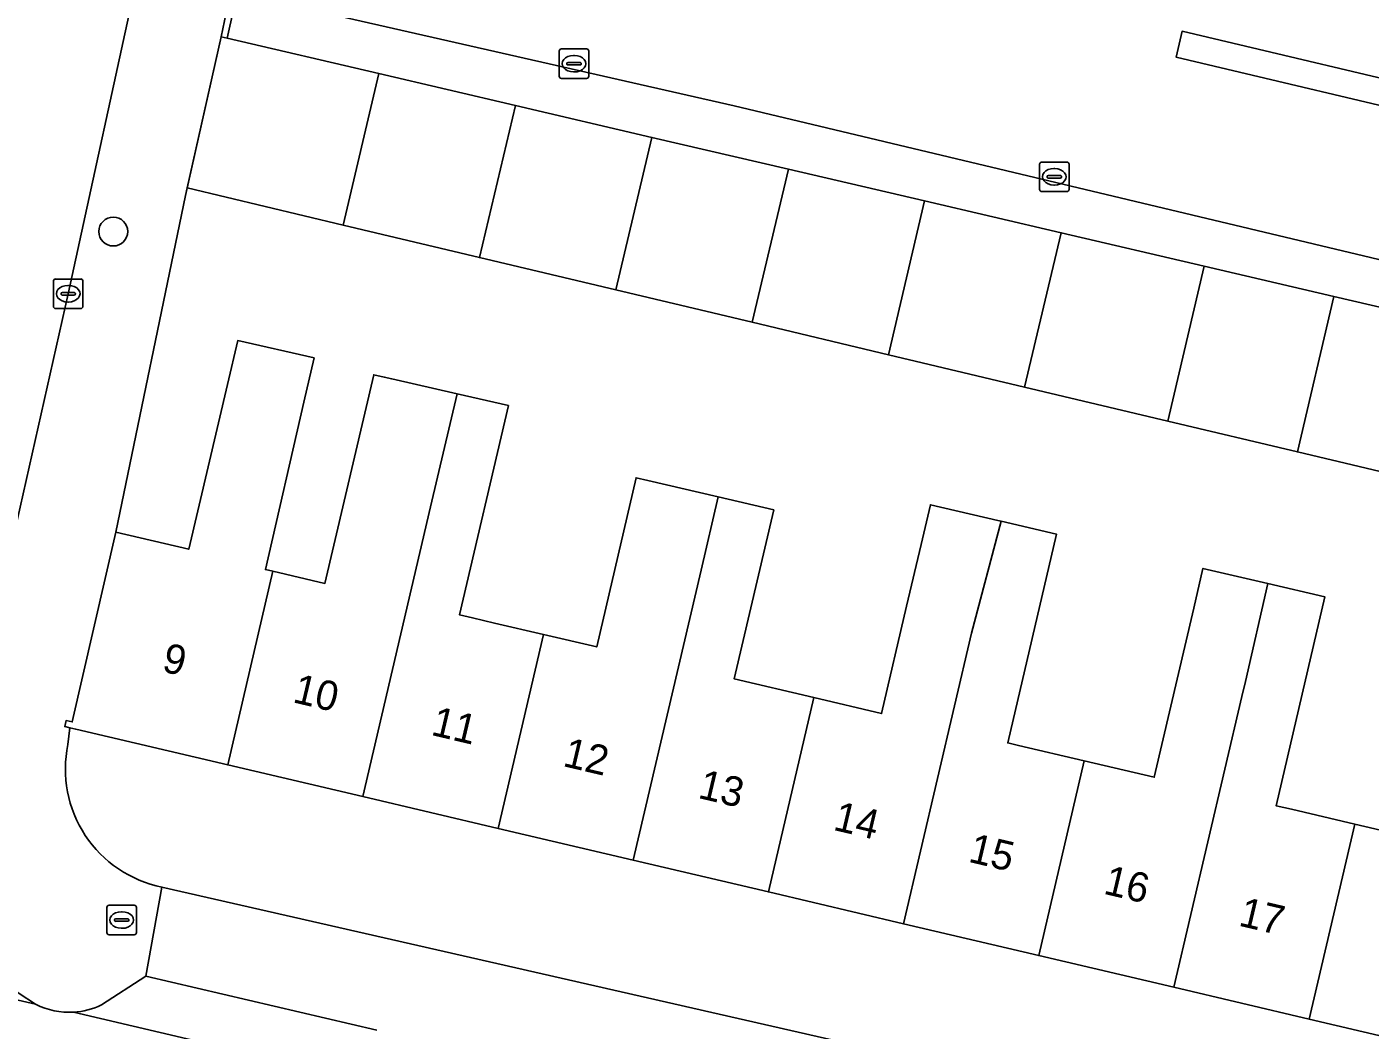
# Model space of a CAD drawing. Extents: x 162172 to 163187, y 382874 to 383685.
# Drawn here: x 163000.39 to 163045.92, y 383304.09 to 383338.09 of the extents above; entities that cross this region are included whole.
import ezdxf

# ---------------------------------------------------------------- set-up
doc = ezdxf.new("R2010")
doc.units = 0
for name, color, linetype in [('IMGEO_Boom', 7, 'Continuous'), ('IMGEO_Brandkraan', 7, 'Continuous'), ('IMGEO_Erf', 7, 'Continuous'), ('IMGEO_Groenvoorziening', 7, 'Continuous'), ('IMGEO_Haag', 7, 'Continuous'), ('IMGEO_Kolk', 7, 'Continuous'), ('IMGEO_Muur', 7, 'Continuous'), ('IMGEO_Pand', 7, 'Continuous'), ('IMGEO_Pand_nummerreeks', 7, 'Continuous'), ('IMGEO_Parkeervlak_open', 7, 'Continuous'), ('IMGEO_Rijbaan_lokaal_gesloten', 7, 'Continuous'), ('IMGEO_Rijbaan_lokaal_open', 7, 'Continuous'), ('IMGEO_Voetpad_open', 7, 'Continuous')]:
    doc.layers.add(name, color=color, linetype=linetype)

msp = doc.modelspace()

# ---------------------------------------------------------------- linework, layer by layer
at = {"layer": 'IMGEO_Boom'}
msp.add_circle((163003.322, 383331.156), 0.489, dxfattribs=at)
at = {"layer": 'IMGEO_Brandkraan'}
for p, q in [((163003.107, 383307.394), (163003.107, 383308.246)), ((163003.182, 383308.32), (163004.034, 383308.32)), ((163004.108, 383308.246), (163004.108, 383307.394)), ((163003.366, 383307.814), (163003.366, 383307.826)), ((163003.804, 383307.777), (163003.406, 383307.777)), ((163003.409, 383307.863), (163003.807, 383307.863)), ((163003.595, 383308.1), (163003.62, 383308.1)), ((163003.85, 383307.826), (163003.85, 383307.814)), ((163004.034, 383307.32), (163003.182, 383307.32)), ((163003.618, 383307.54), (163003.593, 383307.54))]:
    msp.add_line(p, q, dxfattribs=at)
for points in [[(163003.107, 383307.394), (163003.107, 383308.246)], [(163003.182, 383308.32), (163004.034, 383308.32)], [(163004.108, 383308.246), (163004.108, 383307.394)], [(163004.034, 383307.32), (163003.182, 383307.32)]]:
    msp.add_lwpolyline(points, dxfattribs=at)
for centre, radius, start, end in [((163003.184, 383308.244), 0.0765, 91.552, 178.448), ((163003.184, 383308.244), 0.0765, 91.552, 178.448), ((163004.032, 383308.244), 0.0765, 1.552, 88.448), ((163004.032, 383308.244), 0.0765, 1.552, 88.448), ((163003.406, 383307.823), 0.0403, 85.8775, 175.7526), ((163003.403, 383307.813), 0.0366, 178.938, 274.7102), ((163003.807, 383307.82), 0.043, 264.8664, 352.4533), ((163003.811, 383307.825), 0.0386, 1.7309, 96.639), ((163003.184, 383307.396), 0.0765, 181.552, 268.448), ((163003.184, 383307.396), 0.0765, 181.552, 268.448), ((163004.032, 383307.396), 0.0765, 271.552, 358.448), ((163004.032, 383307.396), 0.0765, 271.552, 358.448)]:
    msp.add_arc(centre, radius, start, end, dxfattribs=at)
for centre, major_axis, ratio, start_param, end_param in [((163003.594, 383307.82), (-0.387, 0.002), 0.722429, 4.712389, 7.853982), ((163003.619, 383307.82), (-0.39, 0.002), 0.717154, 1.570796, 4.712389)]:
    msp.add_ellipse(centre, major_axis=major_axis, ratio=ratio, start_param=start_param, end_param=end_param, dxfattribs=at)
at = {"layer": 'IMGEO_Erf'}
for points in [[(163028.621, 383381.613), (163027.495, 383376.637), (163026.302, 383371.37), (163025.125, 383366.173), (163023.8, 383360.321), (163022.475, 383354.469), (163021.15, 383348.619), (163023.113, 383348.175), (163021.715, 383341.969), (163019.744, 383342.409), (163011.477, 383344.278), (163010.383, 383344.525), (163008.798, 383344.885), (163008.637, 383344.197), (163008.425, 383344.242), (163007.31, 383339.345), (163007.3, 383339.303), (163024.371, 383335.416), (163049.111, 383329.524)], [(163047.876, 383322.636), (163043.458, 383323.686), (163039.066, 383324.73), (163034.212, 383325.884), (163029.595, 383326.981), (163024.979, 383328.079), (163020.361, 383329.176), (163015.735, 383330.276), (163011.109, 383331.376), (163005.826, 383332.632), (163005.77, 383332.383), (163003.41, 383320.962), (163005.882, 383320.388), (163007.192, 383325.97), (163007.543, 383327.461), (163010.127, 383326.87), (163009.777, 383325.378), (163008.478, 383319.701), (163008.735, 383319.641), (163010.497, 383319.23), (163012.148, 383326.304), (163012.507, 383326.222), (163012.763, 383326.163), (163014.974, 383325.657), (163016.717, 383325.259), (163015.061, 383318.164), (163015.5, 383318.061), (163016.24, 383317.888), (163017.901, 383317.5), (163019.708, 383317.077), (163021.045, 383322.809), (163021.443, 383322.716), (163023.825, 383322.159), (163025.709, 383321.719), (163024.37, 383315.991), (163027.067, 383315.358), (163029.365, 383314.819), (163030.214, 383318.453), (163030.704, 383320.552), (163031.018, 383321.897), (163033.306, 383321.362), (163033.416, 383321.336), (163035.294, 383320.897), (163033.641, 383313.821), (163034.011, 383313.735), (163036.235, 383313.216), (163038.607, 383312.662), (163039.945, 383318.393), (163040.259, 383319.738), (163042.454, 383319.225), (163044.392, 383318.772), (163042.739, 383311.696), (163043.262, 383311.574), (163045.402, 383311.074), (163047.483, 383310.588)], [(163052.749, 383298.641), (163053.317, 383302.24), (163048.438, 383303.387), (163043.857, 383304.464), (163039.274, 383305.54), (163034.692, 383306.617), (163030.111, 383307.694), (163025.528, 383308.771), (163020.947, 383309.848), (163016.364, 383310.925), (163011.782, 383312.002), (163007.2, 383313.079), (163002.05, 383314.289), (163001.848, 383314.337), (163001.784, 383313.767)], [(163004.968, 383308.94), (163052.071, 383298.201)]]:
    msp.add_lwpolyline(points, dxfattribs=at)
msp.add_lwpolyline([(163049.191, 383335.666), (163048.983, 383334.788), (163039.345, 383337.067), (163039.552, 383337.946)], close=True, dxfattribs=at)
msp.add_arc((163005.772, 383312.934), 4.074, 168.2031, 258.6164, dxfattribs=at)
at = {"layer": 'IMGEO_Groenvoorziening'}
msp.add_lwpolyline([(163049.191, 383335.666), (163039.552, 383337.946), (163039.345, 383337.067), (163048.983, 383334.788)], close=True, dxfattribs=at)
at = {"layer": 'IMGEO_Haag'}
msp.add_lwpolyline([(163049.191, 383335.666), (163039.552, 383337.946), (163039.345, 383337.067), (163048.983, 383334.788)], close=True, dxfattribs=at)
at = {"layer": 'IMGEO_Kolk'}
for p, q in [((163018.513, 383337.345), (163019.365, 383337.345)), ((163018.438, 383336.419), (163018.438, 383337.271)), ((163018.926, 383337.125), (163018.951, 383337.125)), ((163019.439, 383337.271), (163019.439, 383336.419)), ((163018.697, 383336.839), (163018.697, 383336.851)), ((163019.135, 383336.802), (163018.737, 383336.802)), ((163018.74, 383336.888), (163019.138, 383336.888)), ((163018.949, 383336.565), (163018.924, 383336.565)), ((163019.181, 383336.851), (163019.181, 383336.839)), ((163019.365, 383336.345), (163018.513, 383336.345)), ((163034.72, 383332.585), (163034.72, 383333.437)), ((163034.795, 383333.511), (163035.647, 383333.511)), ((163035.208, 383333.291), (163035.233, 383333.291)), ((163035.721, 383333.437), (163035.721, 383332.585)), ((163034.979, 383333.005), (163034.979, 383333.017)), ((163035.417, 383332.968), (163035.019, 383332.968)), ((163035.022, 383333.054), (163035.42, 383333.054)), ((163035.463, 383333.017), (163035.463, 383333.005)), ((163035.647, 383332.511), (163034.795, 383332.511)), ((163035.231, 383332.731), (163035.206, 383332.731)), ((163001.293, 383328.621), (163001.293, 383329.473)), ((163001.368, 383329.547), (163002.22, 383329.547)), ((163001.781, 383329.327), (163001.806, 383329.327)), ((163002.294, 383329.473), (163002.294, 383328.621)), ((163001.552, 383329.041), (163001.552, 383329.053)), ((163001.99, 383329.004), (163001.592, 383329.004)), ((163001.595, 383329.09), (163001.993, 383329.09)), ((163001.804, 383328.767), (163001.779, 383328.767)), ((163002.036, 383329.053), (163002.036, 383329.041)), ((163002.22, 383328.547), (163001.368, 383328.547))]:
    msp.add_line(p, q, dxfattribs=at)
for points in [[(163018.513, 383337.345), (163019.365, 383337.345)], [(163018.438, 383336.419), (163018.438, 383337.271)], [(163019.439, 383337.271), (163019.439, 383336.419)], [(163019.365, 383336.345), (163018.513, 383336.345)], [(163034.72, 383332.585), (163034.72, 383333.437)], [(163034.795, 383333.511), (163035.647, 383333.511)], [(163035.721, 383333.437), (163035.721, 383332.585)], [(163035.647, 383332.511), (163034.795, 383332.511)], [(163001.293, 383328.621), (163001.293, 383329.473)], [(163001.368, 383329.547), (163002.22, 383329.547)], [(163002.294, 383329.473), (163002.294, 383328.621)], [(163002.22, 383328.547), (163001.368, 383328.547)]]:
    msp.add_lwpolyline(points, dxfattribs=at)
for centre, radius, start, end in [((163018.515, 383337.269), 0.0765, 91.552, 178.448), ((163018.515, 383337.269), 0.0765, 91.552, 178.448), ((163019.363, 383337.269), 0.0765, 1.552, 88.448), ((163019.363, 383337.269), 0.0765, 1.552, 88.448), ((163018.737, 383336.848), 0.0403, 85.8775, 175.7526), ((163018.734, 383336.838), 0.0366, 178.938, 274.7102), ((163019.138, 383336.845), 0.043, 264.8664, 352.4533), ((163019.142, 383336.85), 0.0386, 1.7309, 96.639), ((163018.515, 383336.421), 0.0765, 181.552, 268.448), ((163018.515, 383336.421), 0.0765, 181.552, 268.448), ((163019.363, 383336.421), 0.0765, 271.552, 358.448), ((163019.363, 383336.421), 0.0765, 271.552, 358.448), ((163034.797, 383333.435), 0.0765, 91.552, 178.448), ((163034.797, 383333.435), 0.0765, 91.552, 178.448), ((163035.645, 383333.435), 0.0765, 1.552, 88.448), ((163035.645, 383333.435), 0.0765, 1.552, 88.448), ((163035.019, 383333.014), 0.0403, 85.8775, 175.7526), ((163035.016, 383333.004), 0.0366, 178.938, 274.7102), ((163035.42, 383333.011), 0.043, 264.8664, 352.4533), ((163035.424, 383333.016), 0.0386, 1.7309, 96.639), ((163034.797, 383332.587), 0.0765, 181.552, 268.448), ((163034.797, 383332.587), 0.0765, 181.552, 268.448), ((163035.645, 383332.587), 0.0765, 271.552, 358.448), ((163035.645, 383332.587), 0.0765, 271.552, 358.448), ((163001.37, 383329.471), 0.0765, 91.552, 178.448), ((163001.37, 383329.471), 0.0765, 91.552, 178.448), ((163002.218, 383329.471), 0.0765, 1.552, 88.448), ((163002.218, 383329.471), 0.0765, 1.552, 88.448), ((163001.592, 383329.05), 0.0403, 85.8775, 175.7526), ((163001.589, 383329.04), 0.0366, 178.938, 274.7102), ((163001.993, 383329.047), 0.043, 264.8664, 352.4533), ((163001.997, 383329.052), 0.0386, 1.7309, 96.639), ((163001.37, 383328.623), 0.0765, 181.552, 268.448), ((163001.37, 383328.623), 0.0765, 181.552, 268.448), ((163002.218, 383328.623), 0.0765, 271.552, 358.448), ((163002.218, 383328.623), 0.0765, 271.552, 358.448)]:
    msp.add_arc(centre, radius, start, end, dxfattribs=at)
for centre, major_axis, ratio, start_param, end_param in [((163018.925, 383336.845), (-0.387, 0.002), 0.722429, 4.712389, 7.853982), ((163018.95, 383336.845), (-0.39, 0.002), 0.717154, 1.570796, 4.712389), ((163035.207, 383333.011), (-0.387, 0.002), 0.722429, 4.712389, 7.853982), ((163035.232, 383333.011), (-0.39, 0.002), 0.717154, 1.570796, 4.712389), ((163001.78, 383329.047), (-0.387, 0.002), 0.722429, 4.712389, 7.853982), ((163001.805, 383329.047), (-0.39, 0.002), 0.717154, 1.570796, 4.712389)]:
    msp.add_ellipse(centre, major_axis=major_axis, ratio=ratio, start_param=start_param, end_param=end_param, dxfattribs=at)
at = {"layer": 'IMGEO_Muur'}
msp.add_lwpolyline([(163007.488, 383339.076), (163007.259, 383339.122), (163006.974, 383337.75), (163007.183, 383337.705), (163007.401, 383338.674)], close=True, dxfattribs=at)
for points in [[(163005.77, 383332.383), (163006.974, 383337.75)], [(163005.77, 383332.383), (163003.41, 383320.962)]]:
    msp.add_lwpolyline(points, dxfattribs=at)
at = {"layer": 'IMGEO_Pand'}
for points in [[(163012.32, 383336.507), (163007.183, 383337.705), (163006.974, 383337.75), (163005.826, 383332.632), (163011.109, 383331.376)], [(163016.951, 383335.427), (163012.32, 383336.507), (163011.109, 383331.376), (163015.735, 383330.276)], [(163021.582, 383334.347), (163016.951, 383335.427), (163015.735, 383330.276), (163020.361, 383329.176)], [(163026.204, 383333.27), (163021.582, 383334.347), (163020.361, 383329.176), (163024.979, 383328.079)], [(163030.825, 383332.192), (163026.204, 383333.27), (163024.979, 383328.079), (163029.595, 383326.981)], [(163035.453, 383331.113), (163030.825, 383332.192), (163029.595, 383326.981), (163034.212, 383325.884)], [(163040.296, 383329.984), (163035.453, 383331.113), (163034.212, 383325.884), (163039.066, 383324.73)], [(163044.692, 383328.959), (163040.296, 383329.984), (163039.066, 383324.73), (163043.458, 383323.686)], [(163049.129, 383327.924), (163044.692, 383328.959), (163043.458, 383323.686), (163047.876, 383322.636), (163048.372, 383324.696)], [(163008.735, 383319.641), (163008.478, 383319.701), (163009.777, 383325.378), (163010.127, 383326.87), (163007.543, 383327.461), (163007.192, 383325.97), (163005.882, 383320.388), (163003.41, 383320.962), (163001.932, 383314.537), (163001.724, 383314.58), (163001.677, 383314.377), (163001.848, 383314.337), (163002.05, 383314.289), (163007.2, 383313.079)], [(163014.078, 383321.825), (163014.974, 383325.657), (163012.763, 383326.163), (163012.507, 383326.222), (163012.148, 383326.304), (163010.497, 383319.23), (163008.735, 383319.641), (163007.2, 383313.079), (163011.782, 383312.002)], [(163017.901, 383317.5), (163016.24, 383317.888), (163015.5, 383318.061), (163015.061, 383318.164), (163016.717, 383325.259), (163014.974, 383325.657), (163014.078, 383321.825), (163011.782, 383312.002), (163016.364, 383310.925)], [(163023.246, 383319.682), (163023.825, 383322.159), (163021.443, 383322.716), (163021.045, 383322.809), (163019.708, 383317.077), (163017.901, 383317.5), (163016.364, 383310.925), (163020.947, 383309.848)], [(163023.825, 383322.159), (163023.246, 383319.682), (163020.947, 383309.848), (163025.528, 383308.771), (163027.067, 383315.358), (163024.37, 383315.991), (163025.709, 383321.719)], [(163027.067, 383315.358), (163025.528, 383308.771), (163030.111, 383307.694), (163032.413, 383317.542), (163033.416, 383321.336), (163033.306, 383321.362), (163031.018, 383321.897), (163030.704, 383320.552), (163030.214, 383318.453), (163029.365, 383314.819)], [(163036.235, 383313.216), (163034.011, 383313.735), (163033.641, 383313.821), (163035.294, 383320.897), (163033.416, 383321.336), (163032.413, 383317.542), (163030.111, 383307.694), (163034.692, 383306.617)], [(163041.579, 383315.401), (163041.696, 383315.9), (163042.454, 383319.225), (163040.259, 383319.738), (163039.945, 383318.393), (163038.607, 383312.662), (163036.235, 383313.216), (163034.692, 383306.617), (163039.274, 383305.54)], [(163045.402, 383311.074), (163043.262, 383311.574), (163042.739, 383311.696), (163044.392, 383318.772), (163042.454, 383319.225), (163041.696, 383315.9), (163041.579, 383315.401), (163039.274, 383305.54), (163043.857, 383304.464)], [(163051.339, 383315.73), (163049.196, 383316.231), (163048.821, 383316.319), (163047.483, 383310.588), (163045.402, 383311.074), (163043.857, 383304.464), (163048.438, 383303.387), (163050.758, 383313.257), (163050.831, 383313.568)]]:
    msp.add_lwpolyline(points, close=True, dxfattribs=at)
at = {"layer": 'IMGEO_Parkeervlak_open'}
for points in [[(163012.254, 383304.089), (163004.428, 383305.921), (163002.924, 383304.943)], [(163001.973, 383304.7), (163037.954, 383296.259)]]:
    msp.add_lwpolyline(points, dxfattribs=at)
msp.add_arc((163001.832, 383307.234), 2.538, 273.1848, 295.4823, dxfattribs=at)
at = {"layer": 'IMGEO_Rijbaan_lokaal_gesloten'}
for points in [[(163000.69, 383304.964), (162987.406, 383308.024), (162984.918, 383308.525), (162984.375, 383308.712), (162984.154, 383308.751), (162983.383, 383308.889), (162980.746, 383309.214)], [(163037.954, 383296.259), (163001.973, 383304.7)]]:
    msp.add_lwpolyline(points, dxfattribs=at)
msp.add_arc((163001.827, 383307.238), 2.542, 243.4451, 273.3002, dxfattribs=at)
at = {"layer": 'IMGEO_Rijbaan_lokaal_open'}
for points in [[(162997.709, 383310.969), (163001.794, 383329.047), (163004.173, 383339.988), (163005.665, 383346.425), (163006.621, 383350.77), (163006.596, 383351.132), (163006.19, 383351.868), (163006.246, 383352.464), (163022.354, 383423.663)], [(162987.406, 383308.024), (163000.69, 383304.964), (163000.134, 383305.327), (162999.912, 383305.477), (162999.553, 383305.762), (162999.207, 383306.066)]]:
    msp.add_lwpolyline(points, dxfattribs=at)
at = {"layer": 'IMGEO_Voetpad_open'}
for points in [[(163001.784, 383313.767), (163001.848, 383314.337), (163001.677, 383314.377), (163001.724, 383314.58), (163001.932, 383314.537), (163003.41, 383320.962), (163005.77, 383332.383), (163005.826, 383332.632), (163006.974, 383337.75), (163007.259, 383339.122), (163007.3, 383339.303), (163007.31, 383339.345), (163008.425, 383344.242), (163008.614, 383345.091), (163009.002, 383345.009), (163009.131, 383345.58), (163023.863, 383410.761)], [(163006.246, 383352.464), (163006.19, 383351.868), (163006.596, 383351.132), (163006.621, 383350.77), (163005.665, 383346.425), (163006.096, 383346.289), (163004.653, 383339.937), (163004.173, 383339.988), (163001.794, 383329.047), (162997.709, 383310.969)], [(163049.111, 383329.524), (163024.371, 383335.416), (163007.3, 383339.303), (163007.259, 383339.122), (163007.488, 383339.076), (163007.401, 383338.674), (163007.183, 383337.705), (163012.32, 383336.507), (163016.951, 383335.427), (163021.582, 383334.347), (163026.204, 383333.27), (163030.825, 383332.192), (163035.453, 383331.113), (163040.296, 383329.984), (163044.692, 383328.959), (163049.129, 383327.924)], [(163002.924, 383304.943), (163004.428, 383305.921), (163004.968, 383308.94)], [(163052.071, 383298.201), (163004.968, 383308.94), (163004.428, 383305.921), (163012.254, 383304.089)], [(162999.207, 383306.066), (162999.553, 383305.762), (162999.912, 383305.477), (163000.134, 383305.327), (163000.69, 383304.964)]]:
    msp.add_lwpolyline(points, dxfattribs=at)
for centre, radius, start, end in [((163005.772, 383312.934), 4.074, 168.2031, 258.6164), ((163001.827, 383307.238), 2.542, 243.4451, 273.3002), ((163001.832, 383307.234), 2.538, 273.1848, 295.4823)]:
    msp.add_arc(centre, radius, start, end, dxfattribs=at)

# ---------------------------------------------------------------- texts
at = {"layer": 'IMGEO_Pand_nummerreeks'}
for s, rotation, p in [('9', 346.7119, (163004.933, 383316.255)), ('10', 346.7131, (163009.369, 383315.209)), ('11', 346.7131, (163014.057, 383314.101)), ('12', 346.7131, (163018.525, 383313.046)), ('13', 346.7131, (163023.108, 383311.965)), ('14', 346.7128, (163027.689, 383310.882)), ('15', 346.7131, (163032.271, 383309.801)), ('16', 346.7131, (163036.851, 383308.719)), ('17', 346.7131, (163041.432, 383307.638))]:
    msp.add_text(s, height=1, rotation=rotation, dxfattribs=at).set_placement(p)

doc.saveas('drawing.dxf')
